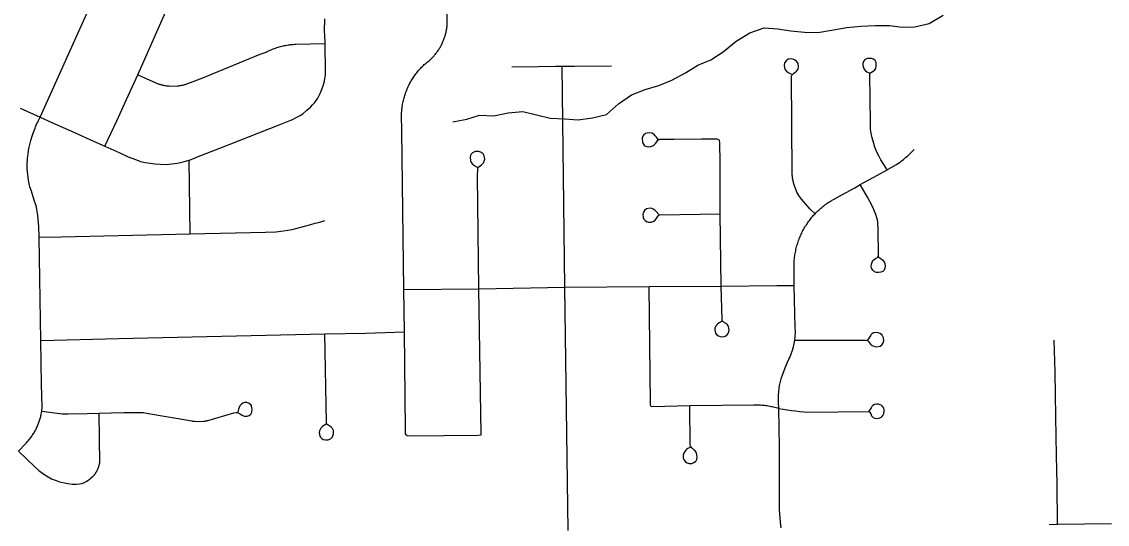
# Model space of a CAD drawing. Extents: x 0 to 34, y 0 to 22.
# Drawn here: x 5.326 to 5.845, y 19.946 to 20.186 of the extents above; entities that cross this region are included whole.
import ezdxf

# ---------------------------------------------------------------- set-up
doc = ezdxf.new("R2010")
doc.units = 0
for name, color, linetype in [('GM_X_City_Street', 7, 'Continuous'), ('GM_X_County_Road', 7, 'Continuous'), ('GM_X_Minor_River', 7, 'Continuous')]:
    doc.layers.add(name, color=color, linetype=linetype)

msp = doc.modelspace()

# ---------------------------------------------------------------- linework, layer by layer
at = {"layer": 'GM_X_City_Street'}
msp.add_line((5.40676, 20.08455), (5.40628, 20.11971), dxfattribs=at)
for points in [[(5.32496, 19.98093), (5.32837, 19.98469), (5.32871, 19.98505), (5.32904, 19.98541), (5.32937, 19.98579), (5.3297, 19.98616), (5.33001, 19.98655), (5.33032, 19.98694), (5.33062, 19.98733), (5.33091, 19.98773), (5.3312, 19.98814), (5.33148, 19.98855), (5.33176, 19.98896), (5.33202, 19.98938), (5.33228, 19.98981), (5.33253, 19.99024), (5.33277, 19.99067), (5.33301, 19.99111), (5.33324, 19.99155), (5.33346, 19.99199), (5.33367, 19.99244), (5.33388, 19.9929), (5.33407, 19.99335), (5.33426, 19.99381), (5.33444, 19.99428), (5.33462, 19.99474), (5.33478, 19.99521), (5.33494, 19.99568), (5.33509, 19.99616), (5.33523, 19.99663), (5.33536, 19.99711), (5.33548, 19.99759), (5.3356, 19.99808), (5.3357, 19.99856), (5.3358, 19.99905), (5.33589, 19.99954), (5.33597, 20.0001), (5.33612, 20.00211), (5.33589, 20.01277), (5.33559, 20.03381), (5.33467, 20.08302), (5.33458, 20.08809), (5.33433, 20.09166), (5.33415, 20.0934), (5.3337, 20.09617), (5.33342, 20.09738), (5.33311, 20.0985), (5.33241, 20.1007), (5.33102, 20.105), (5.33033, 20.10708), (5.32988, 20.10929), (5.32951, 20.11142), (5.32926, 20.1131), (5.32902, 20.11547), (5.32897, 20.11771), (5.32916, 20.12038), (5.32943, 20.12289), (5.32981, 20.12527), (5.33023, 20.12725), (5.33069, 20.12906), (5.33134, 20.13118), (5.33186, 20.13266), (5.33248, 20.13421), (5.33276, 20.13496), (5.33306, 20.13571), (5.33337, 20.13645), (5.3337, 20.13718), (5.33404, 20.1379), (5.33439, 20.13862), (5.33519, 20.14032), (5.37255, 20.22335)], [(5.36611, 20.12649), (5.37178, 20.1385), (5.37637, 20.14872), (5.38179, 20.16051), (5.41037, 20.22501), (5.41071, 20.22551), (5.41118, 20.22588)], [(5.50982, 19.98879), (5.50964, 19.98927), (5.50955, 19.98982), (5.50951, 19.99132), (5.50906, 20.03785), (5.50885, 20.05802), (5.50777, 20.13352), (5.50767, 20.14115), (5.50772, 20.14242), (5.50776, 20.14301), (5.50781, 20.14359), (5.50787, 20.14418), (5.50794, 20.14477), (5.50802, 20.14535), (5.50811, 20.14593), (5.50821, 20.14652), (5.50832, 20.14709), (5.50844, 20.14767), (5.50857, 20.14825), (5.50872, 20.14882), (5.50887, 20.14939), (5.50903, 20.14995), (5.5092, 20.15052), (5.50938, 20.15108), (5.50957, 20.15164), (5.50977, 20.15219), (5.50998, 20.15274), (5.5102, 20.15329), (5.51043, 20.15383), (5.51067, 20.15437), (5.51092, 20.15491), (5.51117, 20.15543), (5.51144, 20.15596), (5.51171, 20.15648), (5.512, 20.157), (5.51229, 20.15751), (5.5126, 20.15802), (5.51291, 20.15852), (5.51323, 20.15901), (5.51355, 20.1595), (5.51389, 20.15998), (5.51424, 20.16046), (5.51459, 20.16093), (5.51495, 20.1614), (5.51532, 20.16186), (5.5157, 20.16231), (5.51609, 20.16275), (5.51648, 20.1632), (5.51688, 20.16363), (5.51729, 20.16405), (5.5177, 20.16447), (5.51813, 20.16488), (5.51856, 20.16528), (5.519, 20.16568), (5.51944, 20.16607), (5.51989, 20.16645), (5.52035, 20.16682), (5.52081, 20.16718), (5.52135, 20.16765), (5.52167, 20.16796), (5.52199, 20.16826), (5.5223, 20.16857), (5.5226, 20.16889), (5.5229, 20.16921), (5.5232, 20.16954), (5.52349, 20.16987), (5.52377, 20.1702), (5.52405, 20.17055), (5.52432, 20.17089), (5.52459, 20.17125), (5.52485, 20.1716), (5.5251, 20.17196), (5.52535, 20.17233), (5.52559, 20.1727), (5.52582, 20.17307), (5.52605, 20.17345), (5.52627, 20.17383), (5.52648, 20.17421), (5.52669, 20.1746), (5.52689, 20.17499), (5.52708, 20.17539), (5.52727, 20.17579), (5.52745, 20.17619), (5.52762, 20.1766), (5.52779, 20.17701), (5.52795, 20.17742), (5.5281, 20.17783), (5.52824, 20.17825), (5.52838, 20.17866), (5.52851, 20.17908), (5.52863, 20.17951), (5.52875, 20.17994), (5.52885, 20.18036), (5.52895, 20.18079), (5.52904, 20.18122), (5.52913, 20.18165), (5.52921, 20.18209), (5.52927, 20.18252), (5.52934, 20.18296), (5.52939, 20.1834), (5.52944, 20.18383), (5.52948, 20.18427), (5.52951, 20.18471), (5.52939, 20.20507)], [(5.4688, 20.15155), (5.46949, 20.15308), (5.47025, 20.15516), (5.47089, 20.15736), (5.47113, 20.1588), (5.47137, 20.16017), (5.47147, 20.16181), (5.47127, 20.17536), (5.47113, 20.17927), (5.471, 20.18125), (5.47104, 20.18718)], [(5.38179, 20.16051), (5.39152, 20.15615), (5.39189, 20.15603), (5.39226, 20.15592), (5.39263, 20.15582), (5.393, 20.15572), (5.39338, 20.15563), (5.39376, 20.15554), (5.39414, 20.15546), (5.39452, 20.15539), (5.3949, 20.15532), (5.39528, 20.15526), (5.39567, 20.15521), (5.39605, 20.15517), (5.39644, 20.15513), (5.39682, 20.1551), (5.40069, 20.15515), (5.40107, 20.15519), (5.40146, 20.15524), (5.40184, 20.15529), (5.40222, 20.15536), (5.4026, 20.15543), (5.40298, 20.1555), (5.40336, 20.15558), (5.40374, 20.15567), (5.40411, 20.15577), (5.40449, 20.15587), (5.40486, 20.15598), (5.40523, 20.15609), (5.40572, 20.15626), (5.41278, 20.15907), (5.44023, 20.17024), (5.44306, 20.17129), (5.44361, 20.17156), (5.44416, 20.17182), (5.44472, 20.17208), (5.44529, 20.17232), (5.44585, 20.17255), (5.44642, 20.17278), (5.447, 20.17299), (5.44758, 20.1732), (5.44816, 20.17339), (5.44875, 20.17357), (5.44934, 20.17375), (5.44993, 20.17391), (5.45053, 20.17406), (5.45112, 20.1742), (5.45172, 20.17434), (5.45233, 20.17446), (5.45293, 20.17457), (5.45354, 20.17467), (5.45414, 20.17476), (5.45475, 20.17484), (5.45537, 20.17491), (5.45598, 20.17496), (5.45659, 20.17501), (5.4572, 20.17505), (5.47127, 20.17536)], [(5.5603, 20.16417), (5.57289, 20.16438), (5.58119, 20.16454), (5.58438, 20.16459), (5.59007, 20.16464), (5.60787, 20.16469)], [(5.58715, 19.94322), (5.58566, 20.05922), (5.58438, 20.16459)], [(5.70502, 20.09417), (5.70274, 20.09636), (5.69865, 20.10109), (5.69733, 20.10282), (5.69675, 20.10366), (5.69636, 20.10451), (5.69599, 20.10537), (5.69565, 20.10625), (5.69549, 20.10669), (5.6952, 20.10758), (5.69507, 20.10803), (5.69494, 20.10848), (5.69482, 20.10893), (5.69471, 20.10939), (5.69461, 20.10984), (5.69451, 20.1103), (5.69443, 20.11076), (5.69435, 20.11123), (5.69428, 20.11169), (5.69422, 20.11216), (5.69416, 20.11262), (5.69412, 20.11309), (5.69408, 20.11355), (5.69379, 20.15986), (5.6941, 20.16042), (5.69474, 20.16111), (5.69532, 20.16153), (5.69626, 20.16221), (5.69694, 20.1631), (5.69714, 20.16435), (5.69699, 20.16587), (5.6962, 20.16701), (5.69495, 20.1678), (5.6937, 20.16806), (5.69229, 20.16785), (5.69123, 20.16717), (5.69051, 20.1662), (5.6903, 20.16477), (5.69062, 20.1631), (5.69135, 20.16221), (5.69223, 20.16158), (5.69379, 20.16069)], [(5.73945, 20.11521), (5.73791, 20.11761), (5.73645, 20.11992), (5.73546, 20.12175), (5.73442, 20.12387), (5.73363, 20.12587), (5.73304, 20.12772), (5.73231, 20.13032), (5.73187, 20.13254), (5.73158, 20.13453), (5.73145, 20.13735), (5.73128, 20.14931), (5.73115, 20.16013), (5.73118, 20.16087), (5.73143, 20.16135), (5.73197, 20.16165), (5.73275, 20.16213), (5.73353, 20.16277), (5.73399, 20.16355), (5.73424, 20.16431), (5.73429, 20.16523), (5.73417, 20.16629), (5.73366, 20.16728), (5.7329, 20.16784), (5.73202, 20.16818), (5.73105, 20.16829), (5.73001, 20.16819), (5.72923, 20.16791), (5.72881, 20.16761), (5.7285, 20.16732), (5.72814, 20.1668), (5.72791, 20.16586), (5.72786, 20.16492), (5.72809, 20.16386), (5.72847, 20.16317), (5.72915, 20.16241), (5.72983, 20.16193), (5.73113, 20.1612)], [(5.32572, 20.1446), (5.33519, 20.14032), (5.34074, 20.13774), (5.35153, 20.13295), (5.36064, 20.12887), (5.36611, 20.12649), (5.37324, 20.12319), (5.37723, 20.12138), (5.38112, 20.11983), (5.38316, 20.11917), (5.38528, 20.11864), (5.38766, 20.11829), (5.39, 20.11799), (5.39254, 20.11781), (5.39553, 20.11775), (5.39809, 20.11799), (5.40058, 20.11832), (5.40301, 20.11886), (5.40504, 20.11946), (5.40628, 20.11971), (5.40724, 20.12008), (5.40788, 20.12032), (5.40851, 20.12058), (5.40914, 20.12084), (5.40984, 20.12114), (5.42102, 20.12552), (5.44928, 20.13659), (5.45492, 20.1388), (5.45534, 20.13896), (5.45775, 20.14018), (5.45934, 20.14111), (5.46051, 20.14191), (5.46256, 20.14355), (5.46426, 20.14505), (5.46521, 20.1461), (5.4661, 20.14714), (5.46692, 20.14825), (5.46767, 20.14936), (5.4688, 20.15155)], [(5.63011, 20.12959), (5.62931, 20.13076), (5.62877, 20.1314), (5.62843, 20.1318), (5.62799, 20.13216), (5.62731, 20.13254), (5.62601, 20.13274), (5.62496, 20.13267), (5.62412, 20.13245), (5.6233, 20.13188), (5.62282, 20.13122), (5.62254, 20.13026), (5.6227, 20.12819), (5.62312, 20.1273), (5.62372, 20.12663), (5.62474, 20.12622), (5.62572, 20.12612), (5.62671, 20.12619), (5.62755, 20.12654), (5.62786, 20.12673), (5.62833, 20.12711), (5.62893, 20.12771), (5.62947, 20.12841), (5.63004, 20.12927), (5.63055, 20.12958), (5.63092, 20.12969), (5.63774, 20.12975), (5.6508, 20.12987), (5.6573, 20.12996), (5.65822, 20.12987), (5.65846, 20.1298), (5.65921, 20.12946)], [(5.6603, 20.05971), (5.65978, 20.09409), (5.6597, 20.11995), (5.65962, 20.12672), (5.65956, 20.12815), (5.65944, 20.12891), (5.65921, 20.12946)], [(5.54565, 19.98884), (5.54577, 19.98928), (5.5446, 20.05846), (5.54399, 20.11208), (5.54413, 20.11566), (5.54417, 20.11597), (5.54422, 20.11617), (5.54438, 20.11633), (5.54462, 20.11656), (5.54525, 20.11712), (5.54587, 20.11754), (5.54619, 20.11781), (5.54664, 20.11829), (5.54693, 20.11871), (5.5472, 20.11935), (5.54738, 20.12019), (5.54714, 20.12182), (5.54662, 20.12269), (5.54619, 20.12312), (5.5457, 20.12347), (5.54547, 20.12359), (5.54503, 20.12375), (5.54444, 20.12387), (5.5429, 20.12383), (5.5422, 20.1236), (5.5416, 20.12321), (5.54097, 20.12262), (5.54062, 20.12203), (5.54045, 20.12119), (5.54061, 20.11947), (5.54089, 20.11859), (5.54148, 20.11785), (5.54201, 20.11748), (5.54248, 20.11716), (5.5427, 20.11702), (5.54406, 20.11621)], [(5.68884, 19.94448), (5.6886, 19.94721), (5.68825, 19.95111), (5.68813, 19.95311), (5.68802, 19.9584), (5.68808, 19.9829), (5.68781, 20.00138), (5.68766, 20.00437), (5.6876, 20.00793), (5.68815, 20.01236), (5.68886, 20.01552), (5.68962, 20.01776), (5.69076, 20.02074), (5.69187, 20.02336), (5.69255, 20.0248), (5.69301, 20.0257), (5.69359, 20.02734), (5.69405, 20.02862), (5.69469, 20.03076), (5.69537, 20.03386), (5.69559, 20.03587), (5.69564, 20.03781), (5.6956, 20.03999), (5.69515, 20.06003), (5.69508, 20.06525), (5.69503, 20.06963), (5.69507, 20.0708), (5.69511, 20.07144), (5.69515, 20.07208), (5.69521, 20.07272), (5.69528, 20.07336), (5.69536, 20.07399), (5.69546, 20.07463), (5.69556, 20.07526), (5.69568, 20.07589), (5.6958, 20.07652), (5.69594, 20.07715), (5.69609, 20.07777), (5.69625, 20.07839), (5.69641, 20.07901), (5.69659, 20.07962), (5.69679, 20.08024), (5.69699, 20.08085), (5.6972, 20.08145), (5.69742, 20.08205), (5.69766, 20.08265), (5.6979, 20.08324), (5.69815, 20.08383), (5.69842, 20.08442), (5.69869, 20.08499), (5.69897, 20.08557), (5.69927, 20.08614), (5.69957, 20.0867), (5.69989, 20.08726), (5.70021, 20.08781), (5.70054, 20.08836), (5.70089, 20.0889), (5.70124, 20.08944), (5.7016, 20.08997), (5.70197, 20.09049), (5.70235, 20.09101), (5.70274, 20.09152), (5.70314, 20.09202), (5.70354, 20.09251), (5.70396, 20.093), (5.70438, 20.09348), (5.70502, 20.09417), (5.70545, 20.09463), (5.70591, 20.09509), (5.70636, 20.09553), (5.70683, 20.09597), (5.70731, 20.0964), (5.70779, 20.09683), (5.70828, 20.09724), (5.70878, 20.09764), (5.70928, 20.09804), (5.70979, 20.09843), (5.71031, 20.09881), (5.71083, 20.09918), (5.71136, 20.09954), (5.7119, 20.09989), (5.71244, 20.10023), (5.71785, 20.10322), (5.72395, 20.10659), (5.72661, 20.10809), (5.73489, 20.11263), (5.73945, 20.11521), (5.74356, 20.11748), (5.74413, 20.1178), (5.74488, 20.11832), (5.74561, 20.11885), (5.74633, 20.1194), (5.74705, 20.11995), (5.74775, 20.12052), (5.74844, 20.1211), (5.74913, 20.12169), (5.7498, 20.12229), (5.75046, 20.12291), (5.75112, 20.12354), (5.75176, 20.12417), (5.75238, 20.12482)], [(5.73528, 20.07363), (5.73614, 20.07305), (5.73665, 20.07263), (5.7374, 20.07205), (5.73807, 20.07133), (5.73842, 20.07041), (5.73852, 20.06933), (5.73842, 20.06822), (5.73803, 20.06736), (5.73735, 20.06674), (5.73641, 20.06631), (5.73543, 20.06617), (5.7343, 20.06625), (5.73345, 20.06655), (5.73264, 20.06732), (5.73205, 20.06832), (5.73187, 20.06928), (5.73197, 20.07021), (5.73229, 20.07109), (5.73266, 20.07186), (5.73326, 20.07239), (5.7339, 20.07281), (5.73458, 20.07323), (5.73484, 20.07339), (5.73502, 20.07356), (5.73526, 20.07398), (5.73512, 20.0873), (5.73504, 20.08933), (5.73496, 20.09021), (5.7348, 20.09127), (5.7346, 20.09227), (5.73408, 20.09386), (5.73374, 20.09467), (5.7333, 20.0957), (5.73276, 20.09695), (5.73237, 20.09778), (5.73221, 20.09823), (5.73011, 20.1021), (5.72661, 20.10809)], [(5.63049, 20.09383), (5.62926, 20.09531), (5.6285, 20.09595), (5.62778, 20.09646), (5.62717, 20.0967), (5.62643, 20.09683), (5.62456, 20.0965), (5.6237, 20.09579), (5.6232, 20.09502), (5.62303, 20.09461), (5.62288, 20.09395), (5.62298, 20.09248), (5.62329, 20.09163), (5.62392, 20.09095), (5.62464, 20.09053), (5.62557, 20.09023), (5.62689, 20.09014), (5.62785, 20.0905), (5.62858, 20.09099), (5.62922, 20.09171), (5.62986, 20.09273), (5.63013, 20.09322), (5.63043, 20.09349), (5.631, 20.09375), (5.65978, 20.09409)], [(5.33467, 20.08302), (5.34524, 20.08327), (5.37251, 20.0839), (5.40676, 20.08455), (5.44276, 20.08538), (5.4477, 20.08559), (5.45141, 20.08598), (5.45542, 20.08676), (5.46033, 20.08791), (5.4644, 20.08907), (5.46652, 20.08964), (5.46864, 20.09025), (5.4711, 20.09102)], [(5.50885, 20.05802), (5.5446, 20.05846), (5.58566, 20.05922), (5.62593, 20.05949), (5.6603, 20.05971), (5.68678, 20.05997), (5.69515, 20.06003)], [(5.62673, 20.00248), (5.62653, 20.00323), (5.6265, 20.00351), (5.62646, 20.00403), (5.62593, 20.05949)], [(5.66065, 20.04296), (5.65925, 20.04213), (5.65852, 20.04159), (5.65801, 20.04112), (5.6575, 20.04048), (5.65725, 20.03981), (5.65719, 20.03889), (5.65753, 20.0373), (5.65819, 20.03645), (5.65891, 20.03591), (5.65974, 20.03564), (5.66065, 20.03558), (5.66162, 20.0357), (5.66219, 20.0359), (5.66268, 20.03616), (5.66314, 20.03654), (5.66355, 20.03713), (5.66392, 20.03798), (5.66404, 20.03882), (5.66397, 20.03972), (5.66376, 20.04031), (5.66353, 20.04079), (5.66321, 20.04128), (5.66301, 20.04149), (5.66249, 20.04188), (5.66189, 20.04226), (5.66127, 20.04263), (5.66109, 20.04276), (5.66095, 20.04291), (5.66087, 20.04304), (5.66072, 20.04342), (5.66068, 20.04376), (5.6603, 20.05971)], [(5.33559, 20.03381), (5.37262, 20.03464), (5.47111, 20.03687), (5.49059, 20.03726), (5.50906, 20.03785)], [(5.47172, 19.9938), (5.47014, 19.99294), (5.46963, 19.99247), (5.46918, 19.99194), (5.46887, 19.9914), (5.46861, 19.99076), (5.46844, 19.98991), (5.46871, 19.98819), (5.46904, 19.98765), (5.46965, 19.98705), (5.47028, 19.98659), (5.47162, 19.98637), (5.47274, 19.98646), (5.47381, 19.98689), (5.47473, 19.98789), (5.47524, 19.98921), (5.47515, 19.99079), (5.4747, 19.99177), (5.47412, 19.99249), (5.47332, 19.99301), (5.4726, 19.99347), (5.47206, 19.99383), (5.47184, 19.99464), (5.47111, 20.03687)], [(5.69537, 20.03386), (5.72299, 20.03399), (5.72945, 20.03392), (5.73002, 20.03373), (5.7305, 20.03335), (5.73102, 20.03259), (5.73157, 20.03195), (5.73229, 20.0314), (5.73313, 20.03104), (5.73401, 20.03078), (5.73615, 20.03107), (5.73708, 20.03186), (5.73756, 20.03265), (5.73785, 20.03368), (5.73772, 20.03508), (5.73708, 20.03631), (5.73615, 20.0371), (5.73518, 20.03746), (5.7344, 20.03757), (5.73329, 20.03748), (5.7329, 20.03737), (5.73242, 20.03718), (5.73213, 20.03698), (5.73183, 20.03665), (5.73161, 20.03637), (5.73128, 20.03585), (5.7301, 20.0339)], [(5.82078, 19.94619), (5.82055, 19.9653), (5.82027, 19.97886), (5.81992, 19.99738), (5.81973, 20.00823), (5.81961, 20.01873), (5.81914, 20.03392)], [(5.33597, 20.0001), (5.34338, 19.99913), (5.34583, 19.99883), (5.34859, 19.99873), (5.35762, 19.99894), (5.36335, 19.99905), (5.37514, 19.99937), (5.38175, 19.99946), (5.38453, 19.99937), (5.38605, 19.99919), (5.40754, 19.99543), (5.40787, 19.99537), (5.4082, 19.99532), (5.40853, 19.99528), (5.40885, 19.99524), (5.4109, 19.99516), (5.41314, 19.99527), (5.41347, 19.99532), (5.4138, 19.99537), (5.41412, 19.99542), (5.41445, 19.99548), (5.41477, 19.99554), (5.4151, 19.99562), (5.41542, 19.99569), (5.41582, 19.9958), (5.41903, 19.99667), (5.42772, 19.99921), (5.42882, 19.9994), (5.42947, 19.99943), (5.42994, 19.99921), (5.43028, 19.999), (5.43087, 19.99859), (5.43163, 19.9981), (5.43264, 19.99771), (5.43402, 19.99764), (5.43493, 19.99794), (5.43582, 19.99866), (5.43631, 19.99964), (5.43638, 20.00079), (5.43621, 20.00187), (5.43588, 20.00287), (5.43492, 20.00375), (5.43382, 20.00417), (5.43278, 20.00416), (5.43187, 20.00384), (5.43111, 20.00332), (5.43049, 20.00259), (5.43015, 20.00181), (5.42984, 20.00095), (5.42955, 19.99969)], [(5.35994, 19.96855), (5.36041, 19.969), (5.36055, 19.96914), (5.36069, 19.9693), (5.36083, 19.96945), (5.36097, 19.9696), (5.3611, 19.96976), (5.36123, 19.96992), (5.36135, 19.97009), (5.36148, 19.97025), (5.3616, 19.97042), (5.36172, 19.97059), (5.36183, 19.97076), (5.36195, 19.97094), (5.36205, 19.97111), (5.36216, 19.97129), (5.36226, 19.97147), (5.36236, 19.97165), (5.36246, 19.97183), (5.36255, 19.97202), (5.36264, 19.97221), (5.36273, 19.97239), (5.36281, 19.97258), (5.36289, 19.97277), (5.36297, 19.97296), (5.36304, 19.97316), (5.36311, 19.97335), (5.36318, 19.97355), (5.36324, 19.97374), (5.3633, 19.97394), (5.36336, 19.97414), (5.36341, 19.97434), (5.36346, 19.97454), (5.3635, 19.97474), (5.36355, 19.97495), (5.36358, 19.97515), (5.36362, 19.97535), (5.36335, 19.99905)], [(5.62673, 20.00248), (5.62741, 20.00231), (5.64524, 20.00271), (5.6759, 20.00309), (5.67904, 20.00303), (5.67967, 20.00299), (5.68029, 20.00293), (5.68092, 20.00287), (5.68155, 20.00279), (5.68217, 20.0027), (5.68279, 20.0026), (5.68341, 20.00249), (5.68403, 20.00237), (5.68464, 20.00224), (5.68526, 20.0021), (5.68587, 20.00195), (5.68647, 20.00179), (5.68708, 20.00161), (5.68781, 20.00138)], [(5.64559, 19.98295), (5.64425, 19.98221), (5.64373, 19.98184), (5.64331, 19.98142), (5.64284, 19.98079), (5.6424, 19.97998), (5.64214, 19.97914), (5.64206, 19.97842), (5.64212, 19.97775), (5.64262, 19.97669), (5.64328, 19.97587), (5.64406, 19.97539), (5.64495, 19.97509), (5.64559, 19.97506), (5.64616, 19.97512), (5.64726, 19.97556), (5.64793, 19.97603), (5.64832, 19.97644), (5.6486, 19.97697), (5.64876, 19.97813), (5.6487, 19.9791), (5.64842, 19.9802), (5.64815, 19.98074), (5.64787, 19.9811), (5.64737, 19.98154), (5.64691, 19.9819), (5.64634, 19.98244), (5.6456, 19.98343), (5.64547, 19.98397), (5.64524, 20.00271)], [(5.68781, 20.00138), (5.6898, 20.00103), (5.69179, 20.00071), (5.69378, 20.00042), (5.69578, 20.00017), (5.69778, 19.99995), (5.70166, 19.99964), (5.73055, 19.99984), (5.73114, 19.99953), (5.73164, 19.99879), (5.73205, 19.99792), (5.73232, 19.99751), (5.73274, 19.99704), (5.73351, 19.99671), (5.73448, 19.9966), (5.73538, 19.99668), (5.73604, 19.99689), (5.73685, 19.99736), (5.73744, 19.99799), (5.73787, 19.99889), (5.73806, 20.00008), (5.73802, 20.00083), (5.73781, 20.00147), (5.73736, 20.00214), (5.73685, 20.0027), (5.73616, 20.00313), (5.73523, 20.00343), (5.7343, 20.00346), (5.73338, 20.00323), (5.73269, 20.00283), (5.73219, 20.00233), (5.73178, 20.00172), (5.73143, 20.00117), (5.73069, 20.00002)], [(5.50982, 19.98879), (5.51038, 19.98846), (5.51154, 19.98832), (5.54425, 19.98866), (5.54534, 19.98872), (5.54565, 19.98884)], [(5.32496, 19.98093), (5.33265, 19.97347), (5.33458, 19.97183), (5.337, 19.97006), (5.33826, 19.96927), (5.34071, 19.96783), (5.34283, 19.96698), (5.34443, 19.96643), (5.34844, 19.96558), (5.35057, 19.96531), (5.35264, 19.96526), (5.35404, 19.96538), (5.35517, 19.96561), (5.356, 19.9659), (5.35716, 19.96655), (5.35798, 19.96709), (5.35851, 19.96741), (5.35868, 19.96753), (5.35884, 19.96765), (5.35918, 19.9679), (5.35934, 19.96802), (5.35994, 19.96855)]]:
    msp.add_lwpolyline(points, dxfattribs=at)
at = {"layer": 'GM_X_County_Road'}
msp.add_lwpolyline([(5.81683, 19.9461), (5.82078, 19.94619), (5.84646, 19.9465)], dxfattribs=at)
at = {"layer": 'GM_X_Minor_River'}
msp.add_lwpolyline([(5.5321, 20.13808), (5.5389, 20.13934), (5.54494, 20.14117), (5.55178, 20.14092), (5.55858, 20.14237), (5.56559, 20.14288), (5.57855, 20.1397), (5.58539, 20.13945), (5.59204, 20.13901), (5.59885, 20.13989), (5.60546, 20.14154), (5.61125, 20.14659), (5.61743, 20.15088), (5.62403, 20.15348), (5.63044, 20.15531), (5.63666, 20.15789), (5.64323, 20.16144), (5.64905, 20.16497), (5.65526, 20.16755), (5.66126, 20.17146), (5.66743, 20.17652), (5.67399, 20.18044), (5.68078, 20.18285), (5.68705, 20.1824), (5.69352, 20.18138), (5.69999, 20.18074), (5.70644, 20.18067), (5.71381, 20.18195), (5.72024, 20.18302), (5.72687, 20.18371), (5.7337, 20.18403), (5.74053, 20.18397), (5.74662, 20.18313), (5.75269, 20.18325), (5.75949, 20.18489), (5.76625, 20.18882)], dxfattribs=at)

doc.saveas('drawing.dxf')
